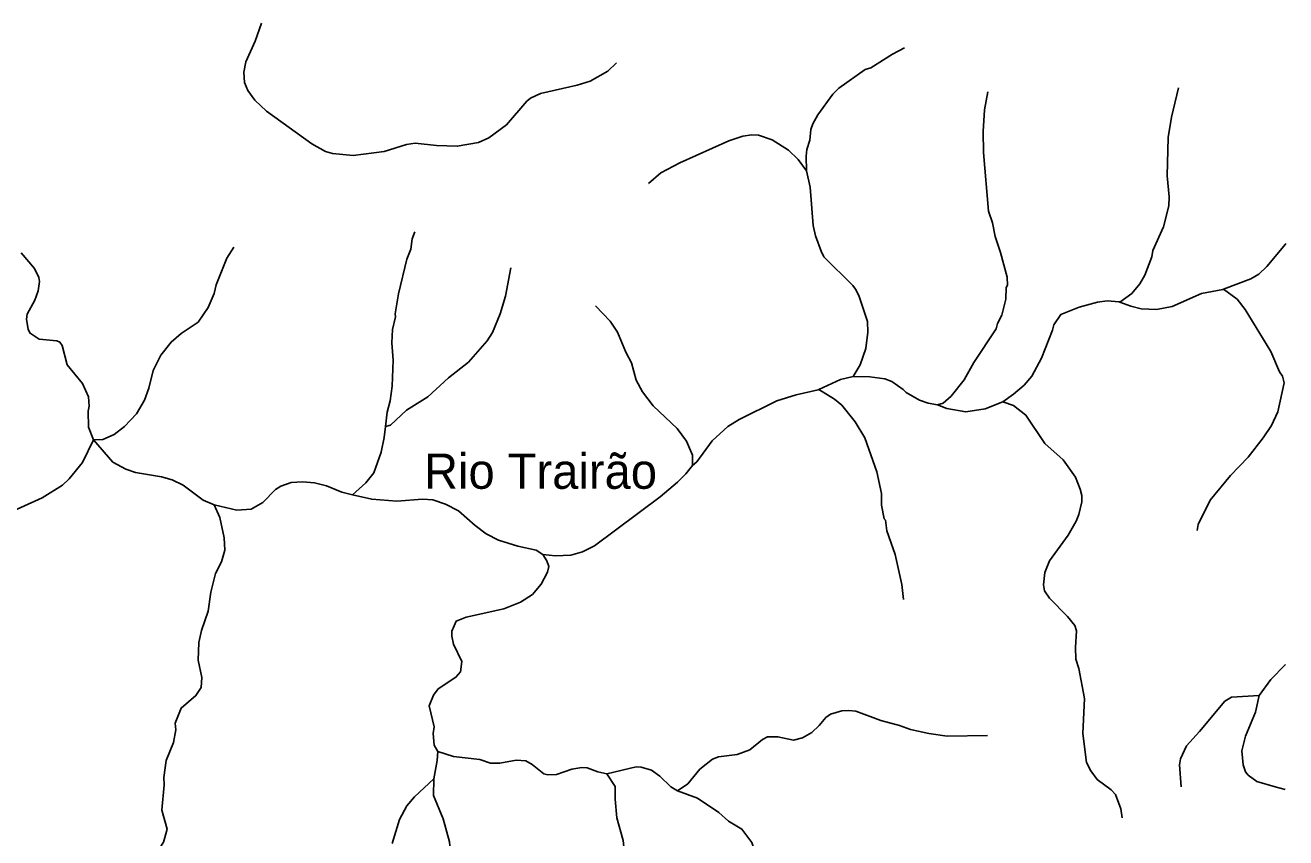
# Model space of a CAD drawing. Extents: x 500 to 555.2, y 9115.7 to 9171.
# Drawn here: x 547.99 to 555.15, y 9152.3 to 9156.91 of the extents above; entities that cross this region are included whole.
import ezdxf
from ezdxf.enums import TextEntityAlignment as Align

# ---------------------------------------------------------------- set-up
doc = ezdxf.new("R2010")
doc.units = 0
doc.header["$LTSCALE"] = 0.064
doc.layers.add('61', color=7, linetype='Continuous')
doc.layers.add('7', color=7, linetype='Continuous', lineweight=25)

msp = doc.modelspace()

# ---------------------------------------------------------------- linework, layer by layer
at = {"layer": '7'}
for points in [[(551.3496, 9156.6974), (551.2995, 9156.6486), (551.1997, 9156.5919), (551.1254, 9156.5689), (550.9181, 9156.5221), (550.8605, 9156.4953), (550.8407, 9156.4794), (550.7255, 9156.3449), (550.6243, 9156.2706), (550.5653, 9156.2438), (550.4451, 9156.2235), (550.327, 9156.2285), (550.2063, 9156.2414), (550.1565, 9156.2332), (550.0305, 9156.1937), (549.8546, 9156.171), (549.7371, 9156.1824), (549.6973, 9156.194), (549.619, 9156.2368), (549.3622, 9156.4229), (549.2965, 9156.4847), (549.2573, 9156.5391), (549.2378, 9156.585), (549.2347, 9156.6428), (549.2446, 9156.7023), (549.2988, 9156.8195), (549.3347, 9156.9222)], [(552.9837, 9156.7825), (552.9152, 9156.7463), (552.7933, 9156.6678), (552.7607, 9156.6578), (552.6113, 9156.5523), (552.5767, 9156.5196), (552.4919, 9156.4017), (552.4626, 9156.3508), (552.4528, 9156.318), (552.4458, 9156.2577), (552.4296, 9156.2049), (552.4251, 9156.1678), (552.4282, 9156.0834)], [(554.5385, 9156.5553), (554.5, 9156.3875), (554.48, 9156.2738), (554.4754, 9156.0548), (554.4867, 9155.9369), (554.4834, 9155.885), (554.4537, 9155.7669), (554.3935, 9155.6313), (554.388, 9155.5962), (554.347, 9155.493), (554.3189, 9155.4422), (554.2745, 9155.3881), (554.2058, 9155.3395)], [(553.4576, 9156.5323), (553.4375, 9156.4304), (553.4305, 9156.3069), (553.4322, 9156.1874), (553.4601, 9155.8554), (553.483, 9155.7881), (553.4976, 9155.7123), (553.5288, 9155.6198), (553.5662, 9155.4812), (553.5682, 9155.4358), (553.5617, 9155.4212), (553.5582, 9155.3568), (553.5356, 9155.2661), (553.5123, 9155.2173), (553.5041, 9155.1869), (553.3771, 9154.9969), (553.3222, 9154.8982), (553.2485, 9154.8065), (553.2027, 9154.7656), (553.1714, 9154.7571)], [(551.5309, 9156.0121), (551.5999, 9156.0725), (551.7082, 9156.1299), (551.9858, 9156.2542), (552.066, 9156.2797), (552.1176, 9156.2874), (552.1551, 9156.2855), (552.2324, 9156.2597), (552.3249, 9156.2004), (552.3802, 9156.1485), (552.4282, 9156.0834)], [(552.4282, 9156.0834), (552.4489, 9155.9917), (552.466, 9155.7741), (552.4777, 9155.7144), (552.5106, 9155.6273), (552.5255, 9155.5965), (552.69, 9155.4334), (552.7047, 9155.4117), (552.725, 9155.3771), (552.7728, 9155.2288), (552.776, 9155.169), (552.7646, 9155.0759), (552.7318, 9154.9841), (552.6932, 9154.9175)], [(550.2044, 9155.7379), (550.1893, 9155.6977), (550.181, 9155.6396), (550.1598, 9155.5837), (550.1122, 9155.3869), (550.0926, 9155.2721), (550.0939, 9155.2557), (550.0782, 9155.1835), (550.0746, 9155.1074), (550.081, 9155.0105), (550.0761, 9154.8615), (550.0641, 9154.7791), (550.0469, 9154.7156), (550.038, 9154.6338)], [(548.3806, 9154.5579), (548.3521, 9154.6298), (548.3506, 9154.7209), (548.3553, 9154.7497), (548.3516, 9154.8011), (548.3177, 9154.8784), (548.2314, 9154.9839), (548.2032, 9155.0938), (548.1901, 9155.1122), (548.172, 9155.1198), (548.0721, 9155.1284), (548.0209, 9155.1627), (548.0088, 9155.1836), (547.9997, 9155.2419), (548.0041, 9155.2707), (548.047, 9155.3509), (548.0665, 9155.4027), (548.0748, 9155.4552), (548.0705, 9155.4796), (548.0456, 9155.529), (547.9705, 9155.6193)], [(549.1776, 9155.6502), (549.1369, 9155.5881), (549.0765, 9155.4375), (549.0649, 9155.3883), (549.0316, 9155.3095), (548.9738, 9155.2262), (548.8776, 9155.1615), (548.8208, 9155.1126), (548.7624, 9155.0391), (548.7184, 9154.9518), (548.6946, 9154.851), (548.6695, 9154.7829), (548.6244, 9154.7046), (548.5562, 9154.6332), (548.4975, 9154.5887), (548.4331, 9154.5604), (548.3806, 9154.5579)], [(555.1479, 9155.6718), (555.1454, 9155.6688), (555.0394, 9155.5408), (554.9947, 9155.4981), (554.9491, 9155.4707), (554.7946, 9155.4131)], [(550.749, 9155.5341), (550.7182, 9155.3735), (550.6879, 9155.2721), (550.6454, 9155.1677), (550.6153, 9155.1191), (550.5098, 9154.9988), (550.3951, 9154.9088), (550.2783, 9154.8014), (550.1565, 9154.7258), (550.0661, 9154.641), (550.038, 9154.6338)], [(554.7946, 9155.4131), (554.7902, 9155.4115), (554.6687, 9155.3874), (554.5026, 9155.3147), (554.414, 9155.2967), (554.3268, 9155.3016), (554.2685, 9155.3159), (554.2058, 9155.3395)], [(554.6452, 9154.0443), (554.6499, 9154.0779), (554.7185, 9154.2162), (554.8346, 9154.3551), (554.935, 9154.459), (555.0199, 9154.5685), (555.0664, 9154.6384), (555.1021, 9154.7166), (555.1378, 9154.8813), (555.1295, 9154.9183), (555.1127, 9154.944), (555.0637, 9155.0594), (554.9169, 9155.2977), (554.8711, 9155.3552), (554.7946, 9155.4131)], [(554.2058, 9155.3395), (554.2023, 9155.3408), (554.134, 9155.3466), (554.0794, 9155.3392), (553.975, 9155.3114), (553.8703, 9155.2698), (553.8307, 9155.2102), (553.8238, 9155.1796), (553.7615, 9155.0221), (553.7072, 9154.9189), (553.663, 9154.8684), (553.6026, 9154.8161), (553.5413, 9154.7726)], [(551.2304, 9155.3174), (551.3127, 9155.2316), (551.354, 9155.1681), (551.402, 9155.0546), (551.4341, 9154.9948), (551.4609, 9154.8969), (551.4958, 9154.8303), (551.5575, 9154.7518), (551.6926, 9154.6231), (551.7455, 9154.5504), (551.7799, 9154.4704), (551.7797, 9154.4118)], [(552.6932, 9154.9175), (552.6916, 9154.9175), (552.6203, 9154.9003), (552.497, 9154.8431)], [(553.1714, 9154.7571), (553.1184, 9154.7662), (553.069, 9154.7836), (552.9932, 9154.8257), (552.9755, 9154.8443), (552.9124, 9154.8894), (552.8721, 9154.9047), (552.7875, 9154.9161), (552.6932, 9154.9175)], [(552.497, 9154.8431), (552.4935, 9154.8415), (552.3682, 9154.813), (552.2593, 9154.7783), (552.0447, 9154.6727), (551.981, 9154.6327), (551.8923, 9154.5525), (551.8055, 9154.4339), (551.7797, 9154.4118)], [(552.979, 9153.6522), (552.9677, 9153.7374), (552.9301, 9153.9074), (552.8843, 9154.0426), (552.8758, 9154.1024), (552.8682, 9154.1106), (552.8531, 9154.1883), (552.853, 9154.2545), (552.8268, 9154.3765), (552.7585, 9154.5686), (552.7034, 9154.6592), (552.6272, 9154.7548), (552.5868, 9154.7886), (552.497, 9154.8431)], [(553.5413, 9154.7726), (553.4419, 9154.7329), (553.3314, 9154.7177), (553.2245, 9154.7356), (553.1714, 9154.7571)], [(554.2189, 9152.4132), (554.2125, 9152.4649), (554.1817, 9152.5459), (554.1567, 9152.5724), (554.0776, 9152.6305), (554.0407, 9152.6805), (554.0171, 9152.7285), (553.9964, 9152.8925), (554.0045, 9153.0911), (553.9732, 9153.2617), (553.9554, 9153.3143), (553.9538, 9153.3807), (553.9603, 9153.4744), (553.9502, 9153.5054), (553.9094, 9153.5562), (553.8073, 9153.6603), (553.7782, 9153.7014), (553.7719, 9153.7353), (553.7801, 9153.8063), (553.8062, 9153.8713), (553.9121, 9154.0172), (553.9583, 9154.097), (553.9734, 9154.1338), (553.9898, 9154.2059), (553.9898, 9154.2413), (553.9815, 9154.2782), (553.9544, 9154.3456), (553.8836, 9154.4448), (553.7794, 9154.5378), (553.6731, 9154.698), (553.6019, 9154.7527), (553.5413, 9154.7726)], [(550.038, 9154.6338), (550.0311, 9154.5707), (550.0137, 9154.4881), (549.9718, 9154.3706), (549.9268, 9154.3142), (549.8507, 9154.2463)], [(547.6227, 9153.5159), (547.6157, 9153.5832), (547.6274, 9153.6847), (547.6334, 9153.6922), (547.6626, 9153.8005), (547.6933, 9153.8688), (547.7547, 9153.9659), (547.7783, 9154.0326), (547.8072, 9154.0807), (547.8369, 9154.1092), (547.8677, 9154.1285), (548.0886, 9154.2282), (548.2049, 9154.3014), (548.242, 9154.337), (548.3189, 9154.4301), (548.3806, 9154.5579)], [(549.0646, 9154.1892), (549.0021, 9154.2166), (548.889, 9154.3006), (548.8272, 9154.3307), (548.7674, 9154.3472), (548.6197, 9154.3736), (548.5646, 9154.3918), (548.4904, 9154.4318), (548.3806, 9154.5579)], [(551.7797, 9154.4118), (551.7422, 9154.3646), (551.6945, 9154.317), (551.5961, 9154.2351), (551.2239, 9153.9558), (551.157, 9153.9222), (551.0908, 9153.904), (551.0022, 9153.9009), (550.931, 9153.9074)], [(549.503, 9154.3156), (549.4446, 9154.2944), (549.4139, 9154.277), (549.3415, 9154.2033), (549.2749, 9154.1648), (549.1934, 9154.1599), (549.0646, 9154.1892)], [(549.8507, 9154.2463), (549.7906, 9154.2602), (549.7034, 9154.2974), (549.6342, 9154.3142), (549.5677, 9154.319), (549.503, 9154.3156)], [(548.9917, 9153.1536), (548.995, 9153.2093), (548.9755, 9153.3077), (548.9792, 9153.4083), (548.9934, 9153.477), (549.0312, 9153.586), (549.0462, 9153.6948), (549.0723, 9153.7991), (549.1068, 9153.8654), (549.1262, 9153.9327), (549.123, 9154.0025), (549.0978, 9154.1166), (549.0646, 9154.1892)], [(550.931, 9153.9074), (550.893, 9153.9321), (550.7881, 9153.9554), (550.6788, 9153.989), (550.6093, 9154.0255), (550.5467, 9154.0726), (550.4527, 9154.1553), (550.3789, 9154.193), (550.3069, 9154.2168), (550.2483, 9154.2206), (550.1024, 9154.2092), (549.9602, 9154.221), (549.8507, 9154.2463)], [(550.3348, 9152.7893), (550.3139, 9152.8255), (550.3091, 9152.8922), (550.3138, 9152.9297), (550.2863, 9153.0485), (550.3107, 9153.1102), (550.3375, 9153.145), (550.4379, 9153.2115), (550.4633, 9153.2422), (550.4712, 9153.2997), (550.4246, 9153.3984), (550.414, 9153.4448), (550.4143, 9153.473), (550.427, 9153.5032), (550.4383, 9153.529), (550.4966, 9153.5519), (550.7103, 9153.5987), (550.8051, 9153.6371), (550.8716, 9153.6811), (550.922, 9153.7395), (550.9573, 9153.8072), (550.9647, 9153.8391), (550.9537, 9153.8708), (550.931, 9153.9074)], [(554.9975, 9153.1084), (555.063, 9153.1976), (555.1446, 9153.2825), (555.1451, 9153.2831)], [(548.2286, 9151.6699), (548.2536, 9151.7379), (548.2553, 9151.8301), (548.2722, 9151.9035), (548.3227, 9151.9734), (548.4473, 9152.0866), (548.5028, 9152.1233), (548.6328, 9152.1681), (548.6972, 9152.2002), (548.7567, 9152.2437), (548.7782, 9152.2764), (548.7982, 9152.3496), (548.7688, 9152.458), (548.7817, 9152.6017), (548.779, 9152.6426), (548.7935, 9152.7395), (548.8343, 9152.8413), (548.8473, 9152.9133), (548.8446, 9152.9506), (548.8775, 9153.0364), (548.9622, 9153.1071), (548.9917, 9153.1536)], [(554.5534, 9152.5897), (554.5443, 9152.7144), (554.5508, 9152.7493), (554.5837, 9152.8231), (554.6581, 9152.9027), (554.8014, 9153.0754), (554.8401, 9153.0982), (554.9975, 9153.1084)], [(555.1443, 9152.5737), (555.0883, 9152.5896), (554.9834, 9152.6193), (554.9342, 9152.6563), (554.9193, 9152.6751), (554.9051, 9152.7138), (554.8987, 9152.7933), (554.92, 9152.8773), (554.9757, 9153.014), (554.9975, 9153.1084)], [(553.4556, 9152.8805), (553.2266, 9152.8773), (553.121, 9152.8923), (553.0173, 9152.9153), (552.9548, 9152.9379), (552.8493, 9152.966), (552.7075, 9153.0181), (552.6673, 9153.0231), (552.6284, 9153.0199), (552.5632, 9153.0011), (552.5371, 9152.9829), (552.4993, 9152.9368), (552.4576, 9152.8971), (552.4057, 9152.8685), (552.3529, 9152.8545), (552.2652, 9152.874), (552.207, 9152.8738), (552.1784, 9152.8582), (552.1067, 9152.8003), (552.0336, 9152.7724), (551.9273, 9152.7589), (551.8945, 9152.7464), (551.8219, 9152.689), (551.754, 9152.6067), (551.6959, 9152.5667)], [(550.3122, 9152.6344), (550.3313, 9152.7382), (550.3348, 9152.7893)], [(551.2946, 9152.6643), (551.2438, 9152.6744), (551.1833, 9152.6983), (551.1531, 9152.7), (551.0954, 9152.6903), (551.0076, 9152.6595), (550.9596, 9152.6576), (550.9362, 9152.6632), (550.8699, 9152.7165), (550.8349, 9152.7379), (550.7797, 9152.7411), (550.687, 9152.7242), (550.6336, 9152.723), (550.5731, 9152.7444), (550.424, 9152.7612), (550.3348, 9152.7893)], [(551.6959, 9152.5667), (551.6574, 9152.59), (551.595, 9152.6509), (551.5474, 9152.6836), (551.489, 9152.7015), (551.4615, 9152.7032), (551.2946, 9152.6643)], [(550.0763, 9152.2676), (550.1169, 9152.4043), (550.1594, 9152.4814), (550.2032, 9152.5337), (550.3122, 9152.6344)], [(550.3681, 9150.7669), (550.3657, 9150.8238), (550.3304, 9151.0092), (550.3322, 9151.0373), (550.3418, 9151.0615), (550.3532, 9151.1221), (550.3513, 9151.2023), (550.3322, 9151.2529), (550.2588, 9151.3833), (550.2532, 9151.4153), (550.2568, 9151.4647), (550.2943, 9151.6995), (550.3128, 9151.7797), (550.3848, 9152.0159), (550.4057, 9152.1194), (550.409, 9152.1989), (550.4006, 9152.2775), (550.3661, 9152.4087), (550.3107, 9152.5401), (550.3122, 9152.6344)], [(551.3715, 9151.026), (551.3328, 9151.0774), (551.2588, 9151.1534), (551.2246, 9151.2005), (551.2099, 9151.2317), (551.1981, 9151.2981), (551.1981, 9151.3315), (551.2146, 9151.4141), (551.239, 9151.47), (551.2667, 9151.5842), (551.2653, 9151.6148), (551.282, 9151.7244), (551.3134, 9151.7856), (551.3551, 9151.8369), (551.3948, 9151.921), (551.4063, 9151.9905), (551.3951, 9152.1221), (551.3932, 9152.2304), (551.3863, 9152.2849), (551.3506, 9152.4147), (551.3409, 9152.5191), (551.3407, 9152.5922), (551.2946, 9152.6643)], [(552.491, 9151.6959), (552.4522, 9151.8121), (552.4171, 9151.8807), (552.3988, 9151.898), (552.3047, 9151.9394), (552.282, 9151.9521), (552.266, 9151.9671), (552.2559, 9151.9955), (552.2444, 9152.0505), (552.2329, 9152.085), (552.1447, 9152.1935), (552.1178, 9152.2742), (552.0612, 9152.3502), (551.9843, 9152.3947), (551.929, 9152.4446), (551.8096, 9152.5254), (551.6959, 9152.5667)]]:
    msp.add_lwpolyline(points, dxfattribs=at)

# ---------------------------------------------------------------- texts
at = {"layer": '61'}
msp.add_text('Rio Trairão', height=0.2, dxfattribs=at).set_placement((550.9177, 9154.2802), align=Align.CENTER)

doc.saveas('drawing.dxf')
